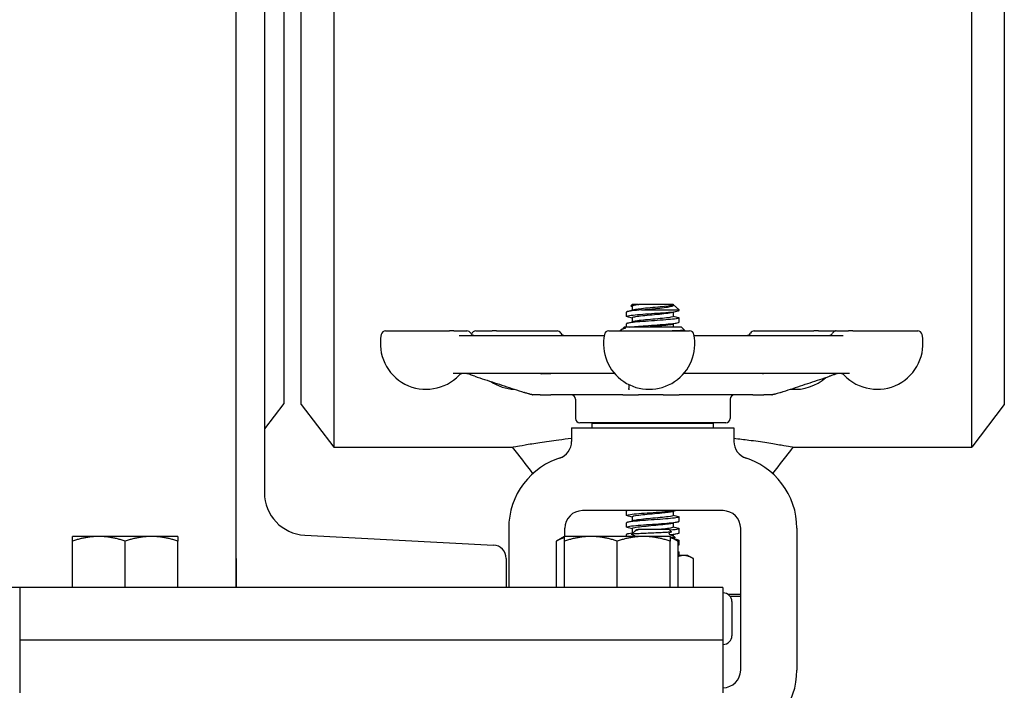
# Model space of a CAD drawing. Header units: inches. Extents: x 36 to 1719, y -84 to 1122.
# Tile 436 of 558: x 1412.97 to 1419.97, y 423.82 to 428.59. Entities that reach past the tile are written whole.
import ezdxf

# ---------------------------------------------------------------- set-up
doc = ezdxf.new("R2010")
doc.units = ezdxf.units.IN
doc.header["$LTSCALE"] = 48
doc.header["$MEASUREMENT"] = 0
doc.layers.add('Visible (ANSI)', color=7, linetype='Continuous', lineweight=30)

msp = doc.modelspace()

# ---------------------------------------------------------------- linework, layer by layer
at = {"layer": 'Visible (ANSI)'}
for p, q in [((1419.73739, 425.54889), (1419.73739, 434.17389)), ((1419.96912, 433.87189), (1419.96912, 425.85089)), ((1414.50653, 424.54889), (1414.50653, 430.54889)), ((1414.96912, 425.85089), (1414.96912, 430.17336)), ((1415.20085, 430.18652), (1415.20085, 425.54889)), ((1414.84412, 430.12689), (1414.84412, 425.85889)), ((1414.70653, 429.87294), (1414.70653, 425.22484)), ((1417.32216, 426.56252), (1417.3133, 426.55432)), ((1417.36574, 426.56252), (1417.32216, 426.56252)), ((1417.32329, 426.55174), (1417.32329, 426.52308)), ((1417.36574, 426.56252), (1417.36883, 426.56252)), ((1417.61495, 426.56252), (1417.36883, 426.56252)), ((1417.61495, 426.56252), (1417.61495, 426.56252)), ((1417.61495, 426.56252), (1417.61604, 426.56252)), ((1417.61651, 426.56211), (1417.65662, 426.52505)), ((1417.28162, 426.47918), (1417.28162, 426.51007)), ((1417.32329, 426.46841), (1417.32329, 426.43974)), ((1417.38902, 426.52505), (1417.65662, 426.52505)), ((1417.61495, 426.50785), (1417.61495, 426.47918)), ((1417.65662, 426.52085), (1417.65662, 426.52505)), ((1417.65662, 426.43752), (1417.65662, 426.46841)), ((1417.25076, 426.38813), (1417.23777, 426.37514)), ((1417.25286, 426.38957), (1417.25818, 426.39235)), ((1417.26527, 426.40264), (1417.26015, 426.39752)), ((1417.67297, 426.40264), (1417.26527, 426.40264)), ((1417.28162, 426.40264), (1417.28162, 426.42674)), ((1417.61495, 426.42451), (1417.61495, 426.40264)), ((1417.67297, 426.40264), (1417.69507, 426.38054)), ((1415.56862, 426.37514), (1416.02254, 426.37514)), ((1416.05415, 426.37514), (1416.02254, 426.37514)), ((1416.05415, 426.37514), (1416.147, 426.37514)), ((1416.09098, 426.34389), (1417.12369, 426.34389)), ((1416.21039, 426.37514), (1416.326, 426.37514)), ((1416.3568, 426.37514), (1416.326, 426.37514)), ((1416.3568, 426.37514), (1416.78877, 426.37514)), ((1417.15552, 426.37514), (1417.73115, 426.37514)), ((1417.76299, 426.34389), (1418.82372, 426.34389)), ((1418.19118, 426.37514), (1418.61533, 426.37514)), ((1418.64683, 426.37514), (1418.61533, 426.37514)), ((1418.64683, 426.37514), (1418.76956, 426.37514)), ((1418.77531, 426.37514), (1418.86174, 426.37514)), ((1418.89266, 426.37514), (1418.86174, 426.37514)), ((1418.89266, 426.37514), (1419.35369, 426.37514)), ((1417.19852, 426.07139), (1416.04993, 426.07139)), ((1418.86722, 426.07139), (1417.68816, 426.07139)), ((1416.61479, 425.92139), (1416.61592, 425.92139)), ((1416.66758, 425.92139), (1416.61592, 425.92139)), ((1416.66758, 425.92139), (1416.74492, 425.92139)), ((1417.25611, 425.92139), (1416.74492, 425.92139)), ((1417.25611, 425.92139), (1417.36819, 425.92139)), ((1417.54359, 425.92139), (1417.36819, 425.92139)), ((1417.54359, 425.92139), (1417.65709, 425.92139)), ((1418.17976, 425.92139), (1417.65709, 425.92139)), ((1418.17976, 425.92139), (1418.25994, 425.92139)), ((1418.31669, 425.92139), (1418.25994, 425.92139)), ((1418.31669, 425.92139), (1418.31834, 425.92139)), ((1414.84412, 425.85889), (1414.70653, 425.67958)), ((1414.96912, 425.85089), (1415.20085, 425.54889)), ((1416.91912, 425.89014), (1416.91912, 425.75264)), ((1418.01912, 425.89014), (1418.01912, 425.75264)), ((1419.96912, 425.85089), (1419.73739, 425.54889)), ((1417.98787, 425.72139), (1416.95037, 425.72139)), ((1417.03737, 425.68639), (1417.03737, 425.71764)), ((1417.90087, 425.71764), (1417.03737, 425.71764)), ((1417.14412, 425.71764), (1417.14412, 425.72139)), ((1417.79412, 425.71764), (1417.79412, 425.72139)), ((1417.90087, 425.68639), (1417.90087, 425.71764)), ((1416.89162, 425.68639), (1416.89162, 425.58904)), ((1416.89162, 425.68639), (1418.04662, 425.68639)), ((1418.04662, 425.68639), (1418.04662, 425.58904)), ((1415.20085, 425.54889), (1416.47199, 425.54889)), ((1418.46625, 425.54889), (1419.73739, 425.54889)), ((1416.98947, 425.09639), (1416.96912, 425.09639)), ((1417.94877, 425.09639), (1416.98947, 425.09639)), ((1417.28162, 425.06252), (1417.28162, 425.09341)), ((1417.61495, 425.09118), (1417.61495, 425.06252)), ((1417.96912, 425.09639), (1417.94877, 425.09639)), ((1417.28162, 424.97918), (1417.28162, 425.01007)), ((1417.32329, 425.05174), (1417.32329, 425.02308)), ((1417.61495, 425.00785), (1417.61495, 424.97918)), ((1417.65662, 425.02085), (1417.65662, 425.05174)), ((1414.99381, 424.92211), (1416.33555, 424.85181)), ((1416.44412, 424.97139), (1416.44412, 424.54889)), ((1416.84412, 424.9129), (1416.84412, 424.97139)), ((1417.28162, 424.9129), (1417.28162, 424.92674)), ((1417.3428, 424.95234), (1417.3181, 424.92764)), ((1417.32329, 424.96841), (1417.32329, 424.93974)), ((1417.35406, 424.96137), (1417.35406, 424.96139)), ((1417.35406, 424.96139), (1417.36533, 424.96139)), ((1417.58639, 424.96139), (1417.36533, 424.96139)), ((1417.58639, 424.96139), (1417.60185, 424.94593)), ((1417.61495, 424.92451), (1417.61495, 424.91489)), ((1417.65662, 424.93752), (1417.65662, 424.96841)), ((1418.09412, 423.96139), (1418.09412, 424.97139)), ((1418.49412, 424.97139), (1418.49412, 423.96139)), ((1413.52903, 424.9129), (1413.34153, 424.9129)), ((1413.34153, 424.5489), (1413.34153, 424.8794)), ((1413.90403, 424.9129), (1413.52903, 424.9129)), ((1413.71653, 424.5489), (1413.71653, 424.8794)), ((1414.09153, 424.9129), (1413.90403, 424.9129)), ((1414.09153, 424.5489), (1414.09153, 424.8794)), ((1416.84153, 424.9129), (1416.78352, 424.8794)), ((1416.78352, 424.5489), (1416.78352, 424.8794)), ((1417.02903, 424.9129), (1416.84153, 424.9129)), ((1416.84153, 424.5489), (1416.84153, 424.8794)), ((1417.40403, 424.9129), (1417.02903, 424.9129)), ((1417.21653, 424.5489), (1417.21653, 424.8794)), ((1417.59153, 424.9129), (1417.40403, 424.9129)), ((1417.59153, 424.9129), (1417.64954, 424.8794)), ((1417.59153, 424.5489), (1417.59153, 424.8794)), ((1417.62537, 424.90547), (1417.62537, 424.90605)), ((1417.64954, 424.5489), (1417.64954, 424.8794)), ((1417.64998, 424.85064), (1417.64954, 424.85053)), ((1417.65662, 424.85418), (1417.65662, 424.88507)), ((1417.64954, 424.8054), (1417.64998, 424.80528)), ((1417.68877, 424.77739), (1417.64954, 424.77739)), ((1417.65662, 424.77739), (1417.65662, 424.80174)), ((1417.71912, 424.77739), (1417.68877, 424.77739)), ((1417.71912, 424.77739), (1417.75366, 424.75745)), ((1414.50653, 424.75594), (1414.50653, 424.54889)), ((1416.42653, 424.75594), (1416.42653, 424.54889)), ((1417.7577, 424.54889), (1417.7577, 424.75506)), ((1412.96653, 424.54889), (1405.38153, 424.54889)), ((1412.96653, 424.54889), (1412.96653, 424.17389)), ((1417.96653, 424.54889), (1412.96653, 424.54889)), ((1413.52903, 424.5489), (1413.34153, 424.5489)), ((1413.34153, 424.5489), (1413.34153, 424.54889)), ((1413.71653, 424.5489), (1413.52903, 424.5489)), ((1413.90403, 424.5489), (1413.71653, 424.5489)), ((1414.09153, 424.5489), (1413.90403, 424.5489)), ((1414.09153, 424.5489), (1414.09153, 424.54889)), ((1416.84153, 424.5489), (1416.78352, 424.5489)), ((1417.02903, 424.5489), (1416.84153, 424.5489)), ((1416.84153, 424.5489), (1416.84153, 424.54889)), ((1417.21653, 424.5489), (1417.02903, 424.5489)), ((1417.40403, 424.5489), (1417.21653, 424.5489)), ((1417.59153, 424.5489), (1417.40403, 424.5489)), ((1417.59153, 424.5489), (1417.59153, 424.54889)), ((1417.64954, 424.5489), (1417.59153, 424.5489)), ((1417.61984, 424.54889), (1417.61984, 424.5489)), ((1417.96653, 424.54889), (1417.96653, 424.17389)), ((1417.96653, 424.51139), (1417.96912, 424.51139)), ((1418.00204, 424.50202), (1418.09412, 424.50202)), ((1418.09412, 424.48639), (1418.01912, 424.48639)), ((1418.03162, 424.44889), (1418.03162, 424.20644)), ((1417.96653, 424.17389), (1412.96653, 424.17389)), ((1412.96653, 424.17389), (1412.96653, 423.79889)), ((1417.96653, 424.17389), (1412.96653, 424.17389)), ((1417.96653, 424.17389), (1417.96653, 423.79889)), ((1417.96912, 424.14394), (1417.96653, 424.14394)), ((1417.96653, 423.83639), (1417.96912, 423.83639))]:
    msp.add_line(p, q, dxfattribs=at)
for centre, radius, start, end in [((1415.85643, 426.28514), 0.325, 168.463041, 316.550158), ((1415.56862, 426.34389), 0.03125, 90, 168.463041), ((1416.147, 426.34389), 0.03125, 30, 90), ((1416.20113, 426.37514), 0.03125, 210, 250.573347), ((1416.21039, 426.34389), 0.03125, 90, 165.077179), ((1416.78877, 426.34389), 0.03125, 30, 90), ((1416.8429, 426.37514), 0.03125, 210, 270), ((1417.44334, 426.28514), 0.325, 168.463041, 11.536959), ((1417.15552, 426.34389), 0.03125, 90, 168.463041), ((1417.73115, 426.34389), 0.03125, 11.536959, 90), ((1418.13705, 426.37514), 0.03125, 270, 330), ((1418.19118, 426.34389), 0.03125, 90, 150), ((1418.72118, 426.37514), 0.03125, 285.522887, 330), ((1418.77531, 426.34389), 0.03125, 90, 150), ((1418.76956, 426.34389), 0.03125, 84.72789, 90), ((1419.06587, 426.28514), 0.325, 223.449842, 11.536959), ((1419.35369, 426.34389), 0.03125, 11.536959, 90), ((1416.11506, 426.04014), 0.03125, 90, 136.550158), ((1418.48175, 426.28514), 0.325, 264.560361, 312.13594), ((1418.80724, 426.04014), 0.03125, 43.449842, 90), ((1416.4982, 426.28514), 0.325, 235.93451, 267.72507), ((1416.88787, 425.89014), 0.03125, 0, 90), ((1418.05037, 425.89014), 0.03125, 90, 180), ((1416.95037, 425.75264), 0.03125, 180, 270), ((1417.98787, 425.75264), 0.03125, 270, 0), ((1416.76662, 425.58904), 0.125, 288.15197, 0), ((1418.17162, 425.58904), 0.125, 180, 251.84803), ((1416.96912, 424.97139), 0.525, 105.803055, 180), ((1417.96912, 424.97139), 0.525, 0, 74.196945), ((1415.00967, 425.22484), 0.30314, 180, 267.000444), ((1416.96912, 424.97139), 0.125, 90, 180), ((1417.96912, 424.97139), 0.125, 0, 90), ((1416.33053, 424.75594), 0.096, 0, 87.000444), ((1417.96912, 424.44889), 0.0625, 0, 90), ((1417.96912, 424.20644), 0.0625, 270, 0), ((1417.96912, 423.96139), 0.125, 270, 0), ((1417.96912, 423.96139), 0.525, 285.803055, 0)]:
    msp.add_arc(centre, radius, start, end, dxfattribs=at)
for points, knots in [([(1417.36574, 426.56252), (1417.35656, 426.56167), (1417.34837, 426.56083), (1417.33353, 426.55908), (1417.32722, 426.55816), (1417.31552, 426.55589), (1417.3123, 426.55456), (1417.31336, 426.55251), (1417.31487, 426.5518), (1417.31747, 426.5511)], [-1.55032965, -1.55032965, -1.55032965, -1.55032965, -1.45779707, -1.45779707, -1.35502847, -1.35502847, -1.20046703, -1.20046703, -1.11667095, -1.11667095, -1.11667095, -1.11667095]), ([(1417.61495, 426.56252), (1417.61495, 426.55824), (1417.59064, 426.55397), (1417.55197, 426.5497), (1417.5133, 426.54542), (1417.46136, 426.54115), (1417.41743, 426.53688), (1417.37787, 426.53303), (1417.34579, 426.52918), (1417.33158, 426.52533)], [3.1415927, 3.1415927, 3.1415927, 3.1415927, 4.1081736, 4.1081736, 4.1081736, 5.0747039, 5.0747039, 5.0747039, 5.9450316, 5.9450316, 5.9450316, 5.9450316]), ([(1417.38902, 426.52505), (1417.40475, 426.52668), (1417.42114, 426.52832), (1417.45452, 426.53168), (1417.47135, 426.53339), (1417.50969, 426.53746), (1417.5305, 426.53981), (1417.56652, 426.54457), (1417.5816, 426.54692), (1417.60421, 426.55168), (1417.61184, 426.55403), (1417.61841, 426.55844), (1417.61864, 426.56045), (1417.61604, 426.56252)], [-0.89666376, -0.89666376, -0.89666376, -0.89666376, -0.7697294, -0.7697294, -0.64162523, -0.64162523, -0.47009117, -0.47009117, -0.30597672, -0.30597672, -0.14928046, -0.14928046, -0.02134877, -0.02134877, -0.02134877, -0.02134877]), ([(1417.28835, 426.47564), (1417.27601, 426.47902), (1417.28155, 426.4824), (1417.30437, 426.48579), (1417.33161, 426.48982), (1417.38288, 426.49386), (1417.43919, 426.49789), (1417.4951, 426.5019), (1417.55476, 426.5059), (1417.59636, 426.50991), (1417.63423, 426.51356), (1417.65638, 426.5172), (1417.65659, 426.52085)], [-12.8333548, -12.8333548, -12.8333548, -12.8333548, -12.0686207, -12.0686207, -12.0686207, -11.1558883, -11.1558883, -11.1558883, -10.2497289, -10.2497289, -10.2497289, -9.424778, -9.424778, -9.424778, -9.424778]), ([(1417.64968, 426.47195), (1417.65835, 426.4696), (1417.65878, 426.46725), (1417.65012, 426.4649), (1417.63531, 426.46089), (1417.59428, 426.45688), (1417.54205, 426.45287), (1417.48983, 426.44886), (1417.42754, 426.44485), (1417.378, 426.44084), (1417.32846, 426.43683), (1417.29273, 426.43282), (1417.28391, 426.42881), (1417.28239, 426.42812), (1417.28167, 426.42743), (1417.28172, 426.42674)], [9.1577938, 9.1577938, 9.1577938, 9.1577938, 9.688944, 9.688944, 9.688944, 10.5960559, 10.5960559, 10.5960559, 11.5030786, 11.5030786, 11.5030786, 12.4100129, 12.4100129, 12.4100129, 12.5663706, 12.5663706, 12.5663706, 12.5663706]), ([(1417.38902, 426.52505), (1417.33774, 426.52104), (1417.2987, 426.51703), (1417.28622, 426.51302), (1417.28316, 426.51204), (1417.28172, 426.51105), (1417.2818, 426.51007)], [5.153766, 5.153766, 5.153766, 5.153766, 6.061332, 6.061332, 6.061332, 6.2831853, 6.2831853, 6.2831853, 6.2831853]), ([(1417.6064, 426.50559), (1417.59766, 426.50321), (1417.58249, 426.50082), (1417.56233, 426.49844), (1417.52622, 426.49417), (1417.47509, 426.4899), (1417.42987, 426.48563), (1417.38466, 426.48136), (1417.3466, 426.47709), (1417.33128, 426.47282), (1417.326, 426.47135), (1417.32347, 426.46988), (1417.32355, 426.46841)], [9.7629316, 9.7629316, 9.7629316, 9.7629316, 10.3021816, 10.3021816, 10.3021816, 11.2680503, 11.2680503, 11.2680503, 12.2338185, 12.2338185, 12.2338185, 12.5663706, 12.5663706, 12.5663706, 12.5663706]), ([(1417.61463, 426.47918), (1417.61463, 426.47706), (1417.60922, 426.47493), (1417.5984, 426.4728), (1417.57668, 426.46853), (1417.53373, 426.46426), (1417.48714, 426.45999), (1417.44055, 426.45572), (1417.39161, 426.45145), (1417.36034, 426.44718), (1417.34769, 426.44546), (1417.33807, 426.44373), (1417.33184, 426.442)], [9.424778, 9.424778, 9.424778, 9.424778, 9.9057922, 9.9057922, 9.9057922, 10.8717023, 10.8717023, 10.8717023, 11.8375116, 11.8375116, 11.8375116, 12.228217, 12.228217, 12.228217, 12.228217]), ([(1417.25818, 426.39235), (1417.25827, 426.39239), (1417.25855, 426.39251), (1417.25928, 426.39328), (1417.25959, 426.39367), (1417.26011, 426.39478), (1417.26031, 426.39552), (1417.26031, 426.39627)], [0, 0, 0, 0, 0.021772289, 0.021772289, 0.033223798, 0.033223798, 0.045098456, 0.045098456, 0.045098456, 0.045098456]), ([(1417.27144, 426.39487), (1417.27218, 426.39501), (1417.27303, 426.39519), (1417.27418, 426.3955), (1417.27473, 426.39565), (1417.27525, 426.39587), (1417.27536, 426.39592), (1417.2755, 426.396), (1417.27554, 426.39603), (1417.2756, 426.39607), (1417.27562, 426.39609), (1417.27566, 426.39612), (1417.27567, 426.39613), (1417.2757, 426.39616), (1417.27571, 426.39618), (1417.27574, 426.39622), (1417.27575, 426.39623), (1417.27576, 426.39628), (1417.27577, 426.39631), (1417.27576, 426.39639), (1417.27572, 426.39645), (1417.27543, 426.39669), (1417.27495, 426.39682), (1417.27195, 426.39745), (1417.26635, 426.39768), (1417.26295, 426.39768)], [-0.32002064, -0.32002064, -0.32002064, -0.32002064, -0.25037654, -0.25037654, -0.22022079, -0.22022079, -0.21319305, -0.21319305, -0.21059304, -0.21059304, -0.20923641, -0.20923641, -0.20821255, -0.20821255, -0.20712521, -0.20712521, -0.2055378, -0.2055378, -0.20262718, -0.20262718, -0.19315319, -0.19315319, -0.1629071, -0.1629071, 0, 0, 0, 0]), ([(1417.30573, 426.40264), (1417.32973, 426.40608), (1417.37043, 426.40952), (1417.41713, 426.41296), (1417.47157, 426.41696), (1417.53299, 426.42097), (1417.57891, 426.42498), (1417.6267, 426.42915), (1417.6565, 426.43332), (1417.65662, 426.43749), (1417.65662, 426.4375), (1417.65662, 426.43751), (1417.65662, 426.43752)], [-18.3374763, -18.3374763, -18.3374763, -18.3374763, -17.5597228, -17.5597228, -17.5597228, -16.6531776, -16.6531776, -16.6531776, -15.710016, -15.710016, -15.710016, -15.7079633, -15.7079633, -15.7079633, -15.7079633]), ([(1417.60668, 426.42226), (1417.60589, 426.42204), (1417.60503, 426.42182), (1417.60412, 426.4216), (1417.58637, 426.41733), (1417.54642, 426.41306), (1417.5006, 426.40879), (1417.47859, 426.40674), (1417.45551, 426.40469), (1417.43365, 426.40264)], [16.0461169, 16.0461169, 16.0461169, 16.0461169, 16.0959005, 16.0959005, 16.0959005, 17.061177, 17.061177, 17.061177, 17.5250052, 17.5250052, 17.5250052, 17.5250052]), ([(1417.69507, 426.38054), (1417.69535, 426.38026), (1417.69482, 426.37997), (1417.68986, 426.37893), (1417.68052, 426.37818), (1417.65133, 426.37666), (1417.63168, 426.37591), (1417.60804, 426.37515), (1417.60789, 426.37515), (1417.60775, 426.37514)], [-2.20419082, -2.20419082, -2.20419082, -2.20419082, -2.11904014, -2.11904014, -1.89240026, -1.89240026, -1.66355713, -1.66355713, -1.66216965, -1.66216965, -1.66216965, -1.66216965]), ([(1416.2033, 426.05301), (1416.1916, 426.05686), (1416.1799, 426.06079), (1416.16572, 426.06598), (1416.16195, 426.06742), (1416.157, 426.0695), (1416.1559, 426.06998), (1416.15459, 426.07052), (1416.15435, 426.07061), (1416.15393, 426.07077), (1416.15374, 426.07084), (1416.15326, 426.07101), (1416.15305, 426.07108), (1416.15228, 426.0713), (1416.15236, 426.07126), (1416.15235, 426.07126), (1416.15236, 426.07126), (1416.15221, 426.07127), (1416.15216, 426.07128), (1416.15201, 426.07129), (1416.15196, 426.07129), (1416.15184, 426.0713), (1416.15177, 426.0713), (1416.15161, 426.07131), (1416.15154, 426.07131), (1416.15144, 426.07132), (1416.1514, 426.07132), (1416.15132, 426.07132), (1416.15128, 426.07132), (1416.15116, 426.07133), (1416.15108, 426.07133), (1416.15085, 426.07134), (1416.15071, 426.07134), (1416.15007, 426.07136), (1416.14968, 426.07136), (1416.14856, 426.07138), (1416.1479, 426.07138), (1416.14675, 426.07139), (1416.14625, 426.07139), (1416.14551, 426.07139), (1416.14526, 426.07139), (1416.14484, 426.07139), (1416.14468, 426.07139), (1416.14445, 426.07139), (1416.14441, 426.07139), (1416.14434, 426.07139), (1416.14433, 426.07139), (1416.14431, 426.07139), (1416.1443, 426.07139), (1416.14429, 426.07139), (1416.14429, 426.07139), (1416.14428, 426.07139), (1416.14428, 426.07139), (1416.1442, 426.07139), (1416.14413, 426.07139), (1416.14398, 426.07139), (1416.1439, 426.07139), (1416.14383, 426.07139)], [0, 0, 0, 0, 0.09783302, 0.09783302, 0.14162313, 0.14162313, 0.15242567, 0.15242567, 0.15485374, 0.15485374, 0.15729174, 0.15729174, 0.16221141, 0.16221141, 0.18189427, 0.18189427, 0.19158359, 0.19158359, 0.19522345, 0.19522345, 0.19643668, 0.19643668, 0.19765991, 0.19765991, 0.19827397, 0.19827397, 0.19857869, 0.19857869, 0.19888348, 0.19888348, 0.19950009, 0.19950009, 0.20073335, 0.20073335, 0.20566468, 0.20566468, 0.21536744, 0.21536744, 0.22297399, 0.22297399, 0.2267709, 0.2267709, 0.22919306, 0.22919306, 0.22979896, 0.22979896, 0.22995054, 0.22995054, 0.23002659, 0.23002659, 0.23004556, 0.23004556, 0.23006467, 0.23006467, 0.23063341, 0.23063341, 0.23120587, 0.23120587, 0.23120587, 0.23120587]), ([(1416.2033, 426.05301), (1416.22663, 426.04534), (1416.24996, 426.03767), (1416.29662, 426.02233), (1416.31996, 426.01466), (1416.36662, 425.99934), (1416.38996, 425.99168), (1416.43663, 425.97636), (1416.45996, 425.9687), (1416.50664, 425.9534), (1416.52998, 425.94576), (1416.55332, 425.93811)], [0.6477885, 0.6477885, 0.6477885, 0.6477885, 0.84276542, 0.84276542, 1.03774233, 1.03774233, 1.23271925, 1.23271925, 1.42769616, 1.42769616, 1.62267307, 1.62267307, 1.62267307, 1.62267307]), ([(1416.67266, 426.07142), (1416.67293, 426.07142), (1416.67318, 426.07142), (1416.67395, 426.07141), (1416.67446, 426.0714), (1416.67578, 426.0714), (1416.67659, 426.0714), (1416.67781, 426.07139), (1416.67821, 426.07139), (1416.67893, 426.07139), (1416.67924, 426.07139), (1416.67962, 426.07139), (1416.67968, 426.07139), (1416.67977, 426.07139), (1416.67978, 426.07139), (1416.67982, 426.07139), (1416.67983, 426.07139), (1416.67986, 426.07139), (1416.67986, 426.07139), (1416.68006, 426.07139), (1416.68033, 426.07139), (1416.68086, 426.07139), (1416.68128, 426.07139), (1416.68294, 426.07139), (1416.68421, 426.07139), (1416.68935, 426.07139), (1416.69337, 426.07139), (1416.70978, 426.07139), (1416.72272, 426.07139), (1416.73697, 426.07139), (1416.73961, 426.07139), (1416.74234, 426.07139), (1416.74269, 426.07139), (1416.74305, 426.07139), (1416.74307, 426.07139), (1416.74309, 426.07139), (1416.7431, 426.07139), (1416.74311, 426.07139)], [0.15132709, 0.15132709, 0.15132709, 0.15132709, 0.15384452, 0.15384452, 0.15920794, 0.15920794, 0.167935, 0.167935, 0.17229097, 0.17229097, 0.17555844, 0.17555844, 0.17617126, 0.17617126, 0.1763268, 0.1763268, 0.17648315, 0.17648315, 0.17650265, 0.17650265, 0.17800978, 0.17800978, 0.18298509, 0.18298509, 0.19791194, 0.19791194, 0.24271143, 0.24271143, 0.37704665, 0.37704665, 0.41030129, 0.41030129, 0.4153754, 0.4153754, 0.41561321, 0.41561321, 0.41576072, 0.41576072, 0.41576072, 0.41576072]), ([(1416.67272, 426.07139), (1416.67289, 426.07131), (1416.67306, 426.07123), (1416.67337, 426.07108), (1416.6735, 426.07101), (1416.67375, 426.0709), (1416.67386, 426.07085), (1416.67405, 426.07076), (1416.67413, 426.07072), (1416.67434, 426.07063), (1416.67443, 426.07059), (1416.6745, 426.07056), (1416.67452, 426.07056), (1416.67452, 426.07056)], [0.0854103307, 0.0854103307, 0.0854103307, 0.0854103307, 0.0869570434, 0.0869570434, 0.0883064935, 0.0883064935, 0.08955692, 0.08955692, 0.0908083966, 0.0908083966, 0.0933376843, 0.0933376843, 0.0952654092, 0.0952654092, 0.0952654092, 0.0952654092]), ([(1418.25148, 426.07037), (1418.25148, 426.07037), (1418.25149, 426.07038), (1418.25155, 426.0704), (1418.2516, 426.07043), (1418.25177, 426.0705), (1418.2519, 426.07056), (1418.2522, 426.07069), (1418.25237, 426.07077), (1418.25283, 426.07099), (1418.25315, 426.07115), (1418.25353, 426.07134), (1418.25359, 426.07136), (1418.25364, 426.07139)], [0.085215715, 0.085215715, 0.085215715, 0.085215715, 0.086927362, 0.086927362, 0.088822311, 0.088822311, 0.090879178, 0.090879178, 0.092668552, 0.092668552, 0.095557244, 0.095557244, 0.09605213, 0.09605213, 0.09605213, 0.09605213]), ([(1418.38003, 425.93814), (1418.40314, 425.94579), (1418.42625, 425.95343), (1418.47247, 425.96873), (1418.49557, 425.97639), (1418.54178, 425.9917), (1418.56489, 425.99937), (1418.61109, 426.01469), (1418.63419, 426.02236), (1418.6804, 426.0377), (1418.7035, 426.04537), (1418.7266, 426.05304)], [0.21281804, 0.21281804, 0.21281804, 0.21281804, 0.40779495, 0.40779495, 0.60277186, 0.60277186, 0.79774877, 0.79774877, 0.99272568, 0.99272568, 1.18770259, 1.18770259, 1.18770259, 1.18770259]), ([(1418.77651, 426.0713), (1418.77648, 426.07129), (1418.77642, 426.07127), (1418.77627, 426.07123), (1418.77616, 426.0712), (1418.77587, 426.07111), (1418.7757, 426.07105), (1418.77527, 426.0709), (1418.77499, 426.07079), (1418.77423, 426.07048), (1418.77371, 426.07026), (1418.77182, 426.06945), (1418.77056, 426.06889), (1418.76566, 426.06682), (1418.76199, 426.06541), (1418.75093, 426.06129), (1418.74301, 426.05854), (1418.73209, 426.05487), (1418.72934, 426.05395), (1418.7266, 426.05304)], [0.06803679, 0.06803679, 0.06803679, 0.06803679, 0.07122481, 0.07122481, 0.07499767, 0.07499767, 0.07800807, 0.07800807, 0.08112542, 0.08112542, 0.08584062, 0.08584062, 0.09894635, 0.09894635, 0.13928714, 0.13928714, 0.20937302, 0.20937302, 0.2325341, 0.2325341, 0.2325341, 0.2325341]), ([(1418.7848, 426.07139), (1418.78335, 426.07139), (1418.78182, 426.07139), (1418.78, 426.07138), (1418.77952, 426.07137), (1418.77877, 426.07136), (1418.77853, 426.07136), (1418.77817, 426.07135), (1418.77805, 426.07135), (1418.7778, 426.07135), (1418.77766, 426.07134), (1418.77744, 426.07134), (1418.77736, 426.07133), (1418.77725, 426.07133), (1418.77721, 426.07133), (1418.77714, 426.07133), (1418.7771, 426.07133), (1418.777, 426.07132), (1418.77694, 426.07132), (1418.77686, 426.07132), (1418.77683, 426.07131), (1418.7767, 426.07131), (1418.77664, 426.07131), (1418.77648, 426.0713), (1418.77644, 426.07129), (1418.77638, 426.07129), (1418.77637, 426.07129), (1418.77637, 426.07129)], [0, 0, 0, 0, 0.018625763, 0.018625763, 0.025074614, 0.025074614, 0.027765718, 0.027765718, 0.02892717, 0.02892717, 0.030107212, 0.030107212, 0.030696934, 0.030696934, 0.030988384, 0.030988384, 0.031279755, 0.031279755, 0.031866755, 0.031866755, 0.032289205, 0.032289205, 0.033716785, 0.033716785, 0.037146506, 0.037146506, 0.040517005, 0.040517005, 0.040517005, 0.040517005]), ([(1417.29815, 425.99437), (1417.29824, 425.99266), (1417.29832, 425.99094), (1417.29878, 425.98158), (1417.29915, 425.97393), (1417.29952, 425.96629)], [1.23805144, 1.23805144, 1.23805144, 1.23805144, 1.28177388, 1.28177388, 1.47675079, 1.47675079, 1.47675079, 1.47675079]), ([(1416.61471, 425.92139), (1416.61458, 425.92139), (1416.61445, 425.92139), (1416.6142, 425.92139), (1416.61409, 425.9214), (1416.61396, 425.9214), (1416.61396, 425.9214), (1416.61394, 425.9214), (1416.61393, 425.9214), (1416.61391, 425.9214), (1416.6139, 425.9214), (1416.61389, 425.9214), (1416.61388, 425.9214), (1416.61385, 425.9214), (1416.61384, 425.9214), (1416.61375, 425.9214), (1416.61369, 425.9214), (1416.61303, 425.92142), (1416.61238, 425.92147), (1416.61174, 425.92154), (1416.61158, 425.92156), (1416.6113, 425.92159), (1416.6112, 425.9216), (1416.61101, 425.92163), (1416.61091, 425.92164), (1416.6107, 425.92167), (1416.61057, 425.92169), (1416.61037, 425.92171), (1416.6103, 425.92172), (1416.61014, 425.92175), (1416.61004, 425.92176), (1416.60976, 425.9218), (1416.60958, 425.92183), (1416.60917, 425.92189), (1416.60894, 425.92192), (1416.60802, 425.92206), (1416.60744, 425.92216), (1416.60603, 425.92241), (1416.60526, 425.92256), (1416.60269, 425.92311), (1416.60064, 425.92362), (1416.59664, 425.92469), (1416.59488, 425.92519), (1416.59043, 425.92646), (1416.58766, 425.92728), (1416.58105, 425.92927), (1416.57715, 425.93048), (1416.56921, 425.93297), (1416.56515, 425.93427), (1416.55853, 425.93641), (1416.55592, 425.93726), (1416.55332, 425.93811)], [0, 0, 0, 0, 0.00122231, 0.00122231, 0.00230901, 0.00230901, 0.00237775, 0.00237775, 0.00244701, 0.00244701, 0.0025157, 0.0025157, 0.00258392, 0.00258392, 0.00272034, 0.00272034, 0.00354092, 0.00354092, 0.01228147, 0.01228147, 0.01549515, 0.01549515, 0.01701717, 0.01701717, 0.01811254, 0.01811254, 0.01922099, 0.01922099, 0.0197672, 0.0197672, 0.02049279, 0.02049279, 0.02191629, 0.02191629, 0.02395188, 0.02395188, 0.03085274, 0.03085274, 0.04177756, 0.04177756, 0.06462441, 0.06462441, 0.08021365, 0.08021365, 0.10269736, 0.10269736, 0.13347416, 0.13347416, 0.16617499, 0.16617499, 0.18791332, 0.18791332, 0.18791332, 0.18791332]), ([(1417.30111, 425.95567), (1417.30111, 425.95567), (1417.30111, 425.9557), (1417.30105, 425.9559), (1417.30097, 425.95621), (1417.30067, 425.95742), (1417.30038, 425.95867), (1417.29993, 425.96123), (1417.29978, 425.96256), (1417.29959, 425.96478), (1417.29955, 425.96568), (1417.29952, 425.96629)], [0.082459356, 0.082459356, 0.082459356, 0.082459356, 0.085031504, 0.085031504, 0.091293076, 0.091293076, 0.10394878, 0.10394878, 0.116310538, 0.116310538, 0.132247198, 0.132247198, 0.132247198, 0.132247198]), ([(1418.38003, 425.93814), (1418.37447, 425.93631), (1418.36881, 425.93445), (1418.35765, 425.9309), (1418.3521, 425.92918), (1418.34393, 425.92675), (1418.34115, 425.92595), (1418.33636, 425.92462), (1418.33428, 425.92406), (1418.33064, 425.92316), (1418.3291, 425.92282), (1418.32689, 425.9224), (1418.32617, 425.92227), (1418.32506, 425.9221), (1418.32483, 425.92206), (1418.32445, 425.922), (1418.32432, 425.92198), (1418.32404, 425.92194), (1418.3239, 425.92192), (1418.32367, 425.92188), (1418.3236, 425.92187), (1418.32344, 425.92185), (1418.32337, 425.92184), (1418.32322, 425.92182), (1418.32314, 425.92181), (1418.32294, 425.92178), (1418.32281, 425.92176), (1418.32247, 425.92171), (1418.32231, 425.92169), (1418.32163, 425.92159), (1418.32114, 425.92152), (1418.31984, 425.92141), (1418.31907, 425.92139), (1418.31835, 425.92139)], [0, 0, 0, 0, 0.04690928, 0.04690928, 0.09014979, 0.09014979, 0.11273302, 0.11273302, 0.13163955, 0.13163955, 0.15051444, 0.15051444, 0.159885, 0.159885, 0.1622313, 0.1622313, 0.16340408, 0.16340408, 0.16458162, 0.16458162, 0.1651689, 0.1651689, 0.16575741, 0.16575741, 0.16634657, 0.16634657, 0.16754107, 0.16754107, 0.17017776, 0.17017776, 0.17938803, 0.17938803, 0.18874519, 0.18874519, 0.18874519, 0.18874519]), ([(1416.47199, 425.54889), (1416.47199, 425.54889), (1416.47926, 425.55027), (1416.50901, 425.55574), (1416.53149, 425.55983), (1416.58982, 425.56987), (1416.62574, 425.57583), (1416.70734, 425.58832), (1416.75304, 425.59484), (1416.82925, 425.60462), (1416.85961, 425.60829), (1416.89162, 425.61186)], [10.9398665, 10.9398665, 10.9398665, 10.9398665, 11.4132396, 11.4132396, 11.8866127, 11.8866127, 12.3599858, 12.3599858, 12.8333588, 12.8333588, 13.1141231, 13.1141231, 13.1141231, 13.1141231]), ([(1418.04662, 425.61186), (1418.084, 425.6077), (1418.1192, 425.60338), (1418.19759, 425.59311), (1418.24136, 425.58677), (1418.31948, 425.57469), (1418.35383, 425.56896), (1418.40956, 425.55932), (1418.431, 425.55542), (1418.45935, 425.5502), (1418.46625, 425.54889), (1418.46625, 425.54889)], [1.4743018, 1.4743018, 1.4743018, 1.4743018, 1.8012659, 1.8012659, 2.262514, 2.262514, 2.7237622, 2.7237622, 3.1850104, 3.1850104, 3.6462585, 3.6462585, 3.6462585, 3.6462585]), ([(1417.28831, 425.05898), (1417.27504, 425.0626), (1417.28264, 425.06622), (1417.30951, 425.06984), (1417.33959, 425.0739), (1417.39314, 425.07795), (1417.45017, 425.08201), (1417.50718, 425.08606), (1417.56636, 425.09011), (1417.60564, 425.09417), (1417.61283, 425.09491), (1417.61932, 425.09565), (1417.62507, 425.09639)], [-119.647505, -119.647505, -119.647505, -119.647505, -118.8280574, -118.8280574, -118.8280574, -117.9109695, -117.9109695, -117.9109695, -116.994168, -116.994168, -116.994168, -116.826406, -116.826406, -116.826406, -116.826406]), ([(1417.60659, 425.08892), (1417.5938, 425.08548), (1417.56702, 425.08203), (1417.53294, 425.07858), (1417.49076, 425.07432), (1417.43855, 425.07005), (1417.39765, 425.06578), (1417.35686, 425.06153), (1417.32844, 425.05727), (1417.32396, 425.05301), (1417.32351, 425.05259), (1417.3233, 425.05216), (1417.32333, 425.05174)], [116.5770818, 116.5770818, 116.5770818, 116.5770818, 117.3567332, 117.3567332, 117.3567332, 118.3219159, 118.3219159, 118.3219159, 119.2846371, 119.2846371, 119.2846371, 119.3805208, 119.3805208, 119.3805208, 119.3805208]), ([(1417.61477, 425.06252), (1417.61453, 425.05935), (1417.60196, 425.05618), (1417.57907, 425.05301), (1417.54825, 425.04874), (1417.49957, 425.04447), (1417.45293, 425.04021), (1417.40631, 425.03594), (1417.36303, 425.03168), (1417.34076, 425.02741), (1417.33715, 425.02672), (1417.33411, 425.02603), (1417.33165, 425.02533)], [116.2389282, 116.2389282, 116.2389282, 116.2389282, 116.9556341, 116.9556341, 116.9556341, 117.920977, 117.920977, 117.920977, 118.8859376, 118.8859376, 118.8859376, 119.0423672, 119.0423672, 119.0423672, 119.0423672]), ([(1417.28847, 424.97564), (1417.27759, 424.97863), (1417.28027, 424.98161), (1417.29699, 424.98459), (1417.31978, 424.98866), (1417.3681, 424.99272), (1417.42385, 424.99678), (1417.47958, 425.00084), (1417.54146, 425.00491), (1417.58629, 425.00897), (1417.63, 425.01293), (1417.65654, 425.01689), (1417.65662, 425.02085)], [-125.9306903, -125.9306903, -125.9306903, -125.9306903, -125.2559201, -125.2559201, -125.2559201, -124.3367513, -124.3367513, -124.3367513, -123.417888, -123.417888, -123.417888, -122.5221135, -122.5221135, -122.5221135, -122.5221135]), ([(1417.64967, 425.05528), (1417.65669, 425.0534), (1417.65846, 425.05153), (1417.6543, 425.04965), (1417.64541, 425.04564), (1417.60964, 425.04163), (1417.56009, 425.03763), (1417.51055, 425.03362), (1417.4483, 425.02961), (1417.39612, 425.0256), (1417.34396, 425.0216), (1417.30298, 425.01759), (1417.28816, 425.01359), (1417.28382, 425.01242), (1417.28175, 425.01124), (1417.28184, 425.01007)], [115.971944, 115.971944, 115.971944, 115.971944, 116.3964197, 116.3964197, 116.3964197, 117.3031904, 117.3031904, 117.3031904, 118.2096177, 118.2096177, 118.2096177, 119.1157111, 119.1157111, 119.1157111, 119.3805208, 119.3805208, 119.3805208, 119.3805208]), ([(1417.60641, 425.00559), (1417.60089, 425.00405), (1417.59268, 425.00252), (1417.58198, 425.00098), (1417.55191, 424.99666), (1417.50303, 424.99234), (1417.45575, 424.98802), (1417.40853, 424.98371), (1417.36427, 424.9794), (1417.34139, 424.97509), (1417.32958, 424.97286), (1417.32364, 424.97063), (1417.32362, 424.96841)], [122.8602671, 122.8602671, 122.8602671, 122.8602671, 123.207942, 123.207942, 123.207942, 124.1847103, 124.1847103, 124.1847103, 125.1601902, 125.1601902, 125.1601902, 125.6637061, 125.6637061, 125.6637061, 125.6637061]), ([(1417.32682, 424.93612), (1417.30367, 424.93359), (1417.2881, 424.93105), (1417.28331, 424.92852), (1417.28218, 424.92793), (1417.28166, 424.92733), (1417.2817, 424.92674)], [124.95658952, 124.95658952, 124.95658952, 124.95658952, 125.52946032, 125.52946032, 125.52946032, 125.66370614, 125.66370614, 125.66370614, 125.66370614]), ([(1417.60185, 424.94593), (1417.60196, 424.94582), (1417.602, 424.94571), (1417.60175, 424.94484), (1417.59809, 424.94409), (1417.58428, 424.94257), (1417.57416, 424.94182), (1417.54865, 424.94031), (1417.53342, 424.93956), (1417.49971, 424.93804), (1417.48152, 424.93729), (1417.4445, 424.93578), (1417.42604, 424.93503), (1417.39127, 424.93351), (1417.37534, 424.93276), (1417.3482, 424.93125), (1417.33733, 424.9305), (1417.32221, 424.92898), (1417.31821, 424.92823), (1417.31795, 424.92732), (1417.31808, 424.92715), (1417.31839, 424.92699)], [-1.3014574, -1.3014574, -1.3014574, -1.3014574, -1.2822742, -1.2822742, -1.1486049, -1.1486049, -1.0127327, -1.0127327, -0.8746582, -0.8746582, -0.7343822, -0.7343822, -0.5919052, -0.5919052, -0.4472279, -0.4472279, -0.3003508, -0.3003508, -0.1512747, -0.1512747, -0.1188582, -0.1188582, -0.1188582, -0.1188582]), ([(1417.3428, 424.95234), (1417.34324, 424.95279), (1417.3438, 424.95323), (1417.34792, 424.956), (1417.3543, 424.95835), (1417.36338, 424.96079)], [-0.14549402, -0.14549402, -0.14549402, -0.14549402, -0.12168954, -0.12168954, 0, 0, 0, 0]), ([(1417.35244, 424.958), (1417.35247, 424.95801), (1417.35263, 424.9581), (1417.35312, 424.95862), (1417.3534, 424.95896), (1417.35387, 424.95997), (1417.35406, 424.96067), (1417.35406, 424.96137)], [0.005742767, 0.005742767, 0.005742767, 0.005742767, 0.02135506, 0.02135506, 0.032660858, 0.032660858, 0.044379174, 0.044379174, 0.044379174, 0.044379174]), ([(1417.61472, 424.97918), (1417.61481, 424.97792), (1417.61296, 424.97666), (1417.60905, 424.9754), (1417.59568, 424.97108), (1417.55861, 424.96676), (1417.51334, 424.96244), (1417.5097, 424.96209), (1417.50601, 424.96174), (1417.50228, 424.96139)], [122.5221135, 122.5221135, 122.5221135, 122.5221135, 122.8074999, 122.8074999, 122.8074999, 123.7848109, 123.7848109, 123.7848109, 123.8635183, 123.8635183, 123.8635183, 123.8635183]), ([(1417.58581, 424.93694), (1417.58581, 424.93694), (1417.58565, 424.93686), (1417.58512, 424.93631), (1417.58484, 424.93597), (1417.58437, 424.93496), (1417.58418, 424.93426), (1417.58418, 424.93356)], [0.003893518, 0.003893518, 0.003893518, 0.003893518, 0.02135506, 0.02135506, 0.032660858, 0.032660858, 0.044379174, 0.044379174, 0.044379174, 0.044379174]), ([(1417.58418, 424.93356), (1417.58418, 424.93249), (1417.58463, 424.93149), (1417.58533, 424.93053), (1417.58559, 424.93034), (1417.58578, 424.93021), (1417.58581, 424.93019), (1417.58581, 424.93019)], [0, 0, 0, 0, 0.017919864, 0.017919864, 0.032518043, 0.032518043, 0.040461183, 0.040461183, 0.040461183, 0.040461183]), ([(1417.64965, 424.97195), (1417.65823, 424.96963), (1417.65879, 424.96731), (1417.65045, 424.96499), (1417.6408, 424.96231), (1417.61936, 424.95963), (1417.59064, 424.95694)], [122.2551293, 122.2551293, 122.2551293, 122.2551293, 122.779391, 122.779391, 122.779391, 123.3864156, 123.3864156, 123.3864156, 123.3864156]), ([(1417.59306, 424.92628), (1417.62517, 424.92933), (1417.64755, 424.93238), (1417.6543, 424.93543), (1417.65585, 424.93613), (1417.65657, 424.93682), (1417.65651, 424.93752)], [-129.65259861, -129.65259861, -129.65259861, -129.65259861, -128.96260318, -128.96260318, -128.96260318, -128.8052988, -128.8052988, -128.8052988, -128.8052988]), ([(1417.62535, 424.90607), (1417.62537, 424.90588), (1417.62528, 424.9057), (1417.62508, 424.90551), (1417.62386, 424.90438), (1417.61857, 424.90325), (1417.60993, 424.90212)], [6.28032443, 6.28032443, 6.28032443, 6.28032443, 6.34431543, 6.34431543, 6.34431543, 6.72746845, 6.72746845, 6.72746845, 6.72746845]), ([(1417.62163, 424.91139), (1417.62227, 424.91106), (1417.62294, 424.91066), (1417.62404, 424.90952), (1417.62443, 424.90902), (1417.62508, 424.90773), (1417.62533, 424.90692), (1417.62537, 424.90607)], [0, 0, 0, 0, 0.022095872, 0.022095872, 0.033561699, 0.033561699, 0.045438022, 0.045438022, 0.045438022, 0.045438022]), ([(1417.62537, 424.90544), (1417.62531, 424.90431), (1417.62489, 424.90324), (1417.6239, 424.90177), (1417.62338, 424.90129), (1417.62246, 424.90058), (1417.62204, 424.90034), (1417.62163, 424.90012)], [0, 0, 0, 0, 0.015967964, 0.015967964, 0.031253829, 0.031253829, 0.045415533, 0.045415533, 0.045415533, 0.045415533])]:
    msp.add_open_spline(points, degree=3, knots=knots, dxfattribs=at)
for points in [[(1417.32329, 426.54951), (1417.32135, 426.55004), (1417.31941, 426.55057), (1417.31747, 426.5511)], [(1417.36883, 426.56252), (1417.34016, 426.55892), (1417.32363, 426.55533), (1417.32338, 426.55174)], [(1417.28826, 426.51361), (1417.3027, 426.51749), (1417.31713, 426.52138), (1417.33155, 426.52533)], [(1417.32329, 426.46618), (1417.31162, 426.46936), (1417.29994, 426.47251), (1417.28826, 426.47564)], [(1417.64998, 426.51731), (1417.63554, 426.51344), (1417.62111, 426.50954), (1417.60669, 426.50559)], [(1417.61495, 426.48141), (1417.62662, 426.47823), (1417.6383, 426.47508), (1417.64998, 426.47195)], [(1417.25076, 426.38813), (1417.25297, 426.39035), (1417.25994, 426.39258), (1417.27144, 426.39487)], [(1417.26295, 426.39768), (1417.26106, 426.39768), (1417.26012, 426.39761), (1417.26014, 426.3975)], [(1417.26031, 426.39627), (1417.26031, 426.39669), (1417.26025, 426.39712), (1417.26014, 426.3975)], [(1417.28826, 426.43028), (1417.3027, 426.43415), (1417.31713, 426.43805), (1417.33155, 426.442)], [(1417.64998, 426.43398), (1417.63554, 426.4301), (1417.62111, 426.42621), (1417.60669, 426.42226)], [(1416.19073, 426.34567), (1416.19358, 426.34466), (1416.19603, 426.34389), (1416.19828, 426.34389)], [(1417.69487, 426.38011), (1417.69169, 426.37845), (1417.68852, 426.3768), (1417.68535, 426.37514)], [(1418.72284, 426.34389), (1418.72491, 426.34389), (1418.72711, 426.34435), (1418.72954, 426.34503)], [(1416.61682, 425.36063), (1416.56854, 425.42338), (1416.52026, 425.48613), (1416.47199, 425.54889)], [(1418.46625, 425.54889), (1418.41798, 425.48613), (1418.3697, 425.42338), (1418.32142, 425.36063)], [(1417.2864, 425.09639), (1417.28333, 425.0954), (1417.28185, 425.0944), (1417.2819, 425.09341)], [(1417.32329, 425.04951), (1417.31162, 425.05269), (1417.29994, 425.05584), (1417.28826, 425.05898)], [(1417.63417, 425.09639), (1417.62501, 425.09392), (1417.61585, 425.09143), (1417.60669, 425.08892)], [(1417.61495, 425.06474), (1417.62662, 425.06156), (1417.6383, 425.05841), (1417.64998, 425.05528)], [(1417.28826, 425.01361), (1417.3027, 425.01749), (1417.31713, 425.02138), (1417.33155, 425.02533)], [(1417.64998, 425.01731), (1417.63554, 425.01344), (1417.62111, 425.00954), (1417.60669, 425.00559)], [(1417.32329, 424.96618), (1417.31162, 424.96936), (1417.29994, 424.97251), (1417.28826, 424.97564)], [(1417.28826, 424.93028), (1417.3027, 424.93415), (1417.31713, 424.93805), (1417.33155, 424.942)], [(1417.34527, 424.9129), (1417.33631, 424.9176), (1417.32735, 424.9223), (1417.31839, 424.92699)], [(1417.33309, 424.94233), (1417.33266, 424.94222), (1417.33224, 424.94211), (1417.33184, 424.942)], [(1417.34647, 424.95486), (1417.34846, 424.95591), (1417.35046, 424.95696), (1417.35245, 424.95801)], [(1417.36338, 424.96079), (1417.36413, 424.96099), (1417.3648, 424.96119), (1417.36533, 424.96139)], [(1417.60152, 424.94519), (1417.59628, 424.94244), (1417.59103, 424.93968), (1417.58579, 424.93692)], [(1417.58579, 424.9302), (1417.59773, 424.92392), (1417.60968, 424.91765), (1417.62163, 424.91139)], [(1417.60666, 424.92226), (1417.60546, 424.92193), (1417.60413, 424.92161), (1417.60268, 424.92128)], [(1417.64998, 424.93398), (1417.63554, 424.9301), (1417.62111, 424.92621), (1417.60669, 424.92226)], [(1417.61495, 424.98141), (1417.62662, 424.97823), (1417.6383, 424.97508), (1417.64998, 424.97195)], [(1417.61072, 424.90164), (1417.6201, 424.90292), (1417.62523, 424.90419), (1417.62533, 424.90547)], [(1417.62163, 424.90012), (1417.62024, 424.89939), (1417.61884, 424.89866), (1417.61745, 424.89793)], [(1417.6192, 424.89692), (1417.62945, 424.89413), (1417.63971, 424.89137), (1417.64998, 424.88861)], [(1417.64975, 424.88861), (1417.65924, 424.88602), (1417.65851, 424.88342), (1417.64706, 424.88082)], [(1417.64954, 424.85053), (1417.6542, 424.85175), (1417.65645, 424.85296), (1417.65637, 424.85418)], [(1417.64983, 424.80528), (1417.65858, 424.80288), (1417.65845, 424.80048), (1417.64942, 424.79808)]]:
    msp.add_open_spline(points, degree=3, dxfattribs=at)
for points, weights in [([(1413.34153, 424.8794), (1413.34153, 424.9129), (1413.34153, 424.9129)], [1, 1.0379548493, 1]), ([(1413.52903, 424.9129), (1413.44201, 424.9129), (1413.34153, 424.8794)], [1, 1.0379548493, 1]), ([(1413.71653, 424.8794), (1413.61605, 424.9129), (1413.52903, 424.9129)], [1, 1.0379548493, 1]), ([(1413.90403, 424.9129), (1413.81701, 424.9129), (1413.71653, 424.8794)], [1, 1.0379548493, 1]), ([(1414.09153, 424.8794), (1413.99105, 424.9129), (1413.90403, 424.9129)], [1, 1.0379548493, 1]), ([(1414.09153, 424.9129), (1414.09153, 424.9129), (1414.09153, 424.8794)], [1, 1.0379548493, 1]), ([(1416.84153, 424.90526), (1416.8141, 424.89706), (1416.78352, 424.8794)], [1.01895290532, 1.01965956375, 1]), ([(1416.84153, 424.8794), (1416.84153, 424.9129), (1416.84153, 424.9129)], [1, 1.0379548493, 1]), ([(1417.02903, 424.9129), (1416.94201, 424.9129), (1416.84153, 424.8794)], [1, 1.0379548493, 1]), ([(1417.21653, 424.8794), (1417.11605, 424.9129), (1417.02903, 424.9129)], [1, 1.0379548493, 1]), ([(1417.40403, 424.9129), (1417.31701, 424.9129), (1417.21653, 424.8794)], [1, 1.0379548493, 1]), ([(1417.59153, 424.8794), (1417.49105, 424.9129), (1417.40403, 424.9129)], [1, 1.0379548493, 1]), ([(1417.59153, 424.9129), (1417.59153, 424.9129), (1417.59153, 424.8794)], [1, 1.0379548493, 1]), ([(1417.64954, 424.8794), (1417.61895, 424.89706), (1417.59153, 424.90526)], [1, 1.01965956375, 1.01895290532]), ([(1417.68877, 424.77739), (1417.66966, 424.77739), (1417.64954, 424.7698)], [1, 1.02233364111, 1.01838386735]), ([(1417.7577, 424.75506), (1417.72076, 424.77739), (1417.68877, 424.77739)], [1, 1.0379548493, 1])]:
    msp.add_rational_spline(points, weights, degree=2, dxfattribs=at)

doc.saveas('drawing.dxf')
